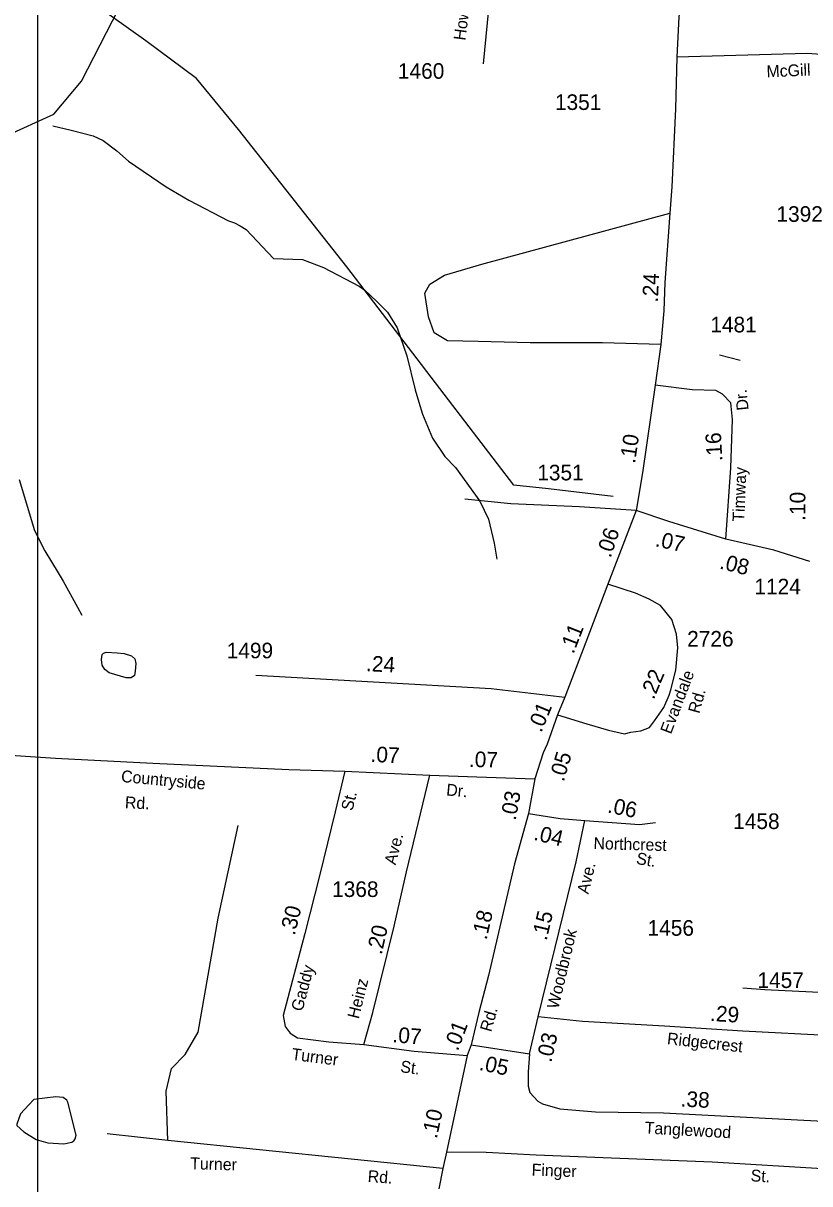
# Model space of a CAD drawing. Extents: x 1473865 to 1648260, y 639067 to 773536.
# Drawn here: x 1500545 to 1503696, y 644390 to 649038 of the extents above; entities that cross this region are included whole.
import ezdxf

# ---------------------------------------------------------------- set-up
doc = ezdxf.new("R2010")
doc.units = 0
for name, color, linetype in [('Exist Hydrographic Creek Single Shore', 7, 'Continuous'), ('Exist Hydrographic Misc Water Feature', 7, 'Continuous'), ('Exist Road Non-System Type 51', 7, 'Continuous'), ('Exist Road Non-System Type 51 Label', 7, 'Continuous'), ('Exist Road Secondary Mileage Hundredths English Label', 7, 'Continuous'), ('Exist Road Secondary Type 51 Attributed', 7, 'Continuous'), ('Exist Road Secondary Type 51 Label', 7, 'Continuous'), ('Exist Road Secondary Type 51 Number Label', 7, 'Continuous'), ('Exist Utilities Electrical Transmission Line', 7, 'Continuous'), ('Map Preparation Inset Cut Line', 7, 'Continuous')]:
    doc.layers.add(name, color=color, linetype=linetype)

msp = doc.modelspace()

# ---------------------------------------------------------------- linework, layer by layer
at = {"layer": 'Exist Hydrographic Creek Single Shore'}
msp.add_lwpolyline([(1500474.7, 648585), (1500667.6, 648673), (1500778.7, 648805.3), (1501002.7, 649244), (1501138.6, 649388.9), (1501358.6, 649588), (1501401.7, 649679.1), (1501439.6, 649927.8), (1501555.7, 650385), (1501665.7, 650973.6), (1501709.7, 651606.3), (1501753.7, 651740), (1501780.7, 651854.3), (1502063.7, 652344.2), (1502091.7, 652501.3), (1502263.7, 652790), (1502290.7, 652924), (1502572.8, 653358.1), (1502677.7, 653608.8), (1502704.7, 653765.8), (1502733.7, 654457.8), (1502591.7, 655435.6)], dxfattribs=at)
at = {"layer": 'Exist Hydrographic Misc Water Feature'}
for points in [[(1500664.4, 648626.8), (1500737.6, 648610.1), (1500825.2, 648586.5), (1500864.9, 648567.7), (1500920.1, 648526.7), (1500967.4, 648485.9), (1501117.5, 648383.1), (1501208.4, 648329.5), (1501367, 648246.5), (1501390.8, 648238.1), (1501414.5, 648225.7), (1501438.3, 648211.2), (1501548.2, 648095.2), (1501664.1, 648091), (1501747.5, 648059.5), (1501890.1, 647984.8), (1501913.8, 647968.4), (1501961, 647923.6), (1502004.3, 647880.8), (1502043.1, 647818.1), (1502081, 647705.4), (1502114.6, 647568.9), (1502129.6, 647520.6), (1502144.8, 647472.4), (1502185.1, 647375.7), (1502233.7, 647302.8), (1502276.9, 647258), (1502374.5, 647124.3), (1502409.1, 647051.7), (1502431.4, 646955.3), (1502442.2, 646891.2)], [(1500528.4, 647211), (1500590.7, 647005.9), (1500631.2, 646925.2), (1500685.6, 646836.2), (1500705, 646803.9), (1500763.1, 646698.8), (1500780.5, 646666.6)], [(1500921.9, 646516.8), (1500949.9, 646513.4), (1500978.9, 646504.4), (1500992.1, 646492.6), (1500996.3, 646474.1), (1500994.2, 646443.4), (1500990.3, 646425), (1500977, 646415.7), (1500957.9, 646415.7), (1500889.8, 646436), (1500871.6, 646449.4), (1500860.9, 646467.3), (1500858.2, 646489.6), (1500861.7, 646509.6), (1500866.8, 646514.5), (1500877.7, 646518.5), (1500921.9, 646516.8)], [(1504640.6, 644387.4), (1504601.3, 644428.2), (1504535.4, 644545.3), (1504371.7, 644776.2), (1504340.8, 644840.8), (1504321.9, 644897.1), (1504287.7, 644949.4), (1504183.1, 645079.6), (1504155.7, 645106.1), (1504114.2, 645136.9), (1504058.6, 645153.9), (1504034.6, 645156.3), (1503870.5, 645149.4), (1503514.9, 645166.1), (1503427, 645173.8)], [(1500534.5, 644670.5), (1500519.8, 644628.7), (1500519.7, 644622.8), (1500547.2, 644598.3), (1500596.7, 644567.4), (1500644.3, 644554.5), (1500708.3, 644549.3), (1500740.4, 644556.7), (1500748.5, 644562.5), (1500752.6, 644570.4), (1500756.9, 644584.4), (1500723.3, 644716.9), (1500719.5, 644725), (1500705.7, 644735.2), (1500675.7, 644737.8), (1500587.6, 644727.4), (1500567.1, 644705.8), (1500534.5, 644670.5)]]:
    msp.add_lwpolyline(points, dxfattribs=at)
at = {"layer": 'Exist Road Non-System Type 51'}
msp.add_line((1503333.5, 647710.1), (1503416.5, 647688.9), dxfattribs=at)
for points in [[(1503099.4, 647751.7), (1502865.6, 647757.4), (1502575.5, 647758.1), (1502367.7, 647763.3), (1502244.2, 647766.4), (1502191.7, 647797.2), (1502167.8, 647861.9), (1502154.2, 647957.3), (1502173.4, 647993.2), (1502232.5, 648028.9), (1502382.3, 648073.2), (1503135.5, 648277.6)], [(1503000.7, 647086.5), (1502773.3, 647101), (1502497.7, 647113.3), (1502313.9, 647132.2)], [(1501124.6, 644562.6), (1501117.7, 644760.9), (1501138.5, 644851.3), (1501194.1, 644907), (1501246.2, 644997.4), (1501326.2, 645453), (1501406.1, 645825.1)], [(1501124.6, 644562.6), (1500881.3, 644590.5)], [(1502225.6, 644450.6), (1501124.6, 644562.6)], [(1503948.1, 644442.9), (1503746.3, 644450), (1503304.7, 644476.9), (1502599.1, 644504.1), (1502399.4, 644515.2), (1502240.7, 644516.4)]]:
    msp.add_lwpolyline(points, dxfattribs=at)
at = {"layer": 'Exist Road Secondary Type 51 Attributed'}
for p, q in [((1503000.7, 647086.5), (1502886.2, 646791.1)), ((1501832.9, 646042.4), (1502174, 646025.8)), ((1502594.2, 646011.6), (1502568.7, 645873.1)), ((1502573.5, 644910.5), (1502607.2, 645059.1)), ((1502339.7, 644946.8), (1502323, 644903.1)), ((1502339.7, 644946.8), (1502573.5, 644910.5))]:
    msp.add_line(p, q, dxfattribs=at)
for points in [[(1502473.1, 649609.5), (1502419.2, 649205), (1502387, 648875.6)], [(1503225.1, 649533.7), (1503201.2, 649297.7), (1503171.1, 649063.7), (1503162.5, 648902.3)], [(1503162.5, 648902.3), (1503158.1, 648694.8), (1503143.2, 648383), (1503135.5, 648277.6), (1503115.2, 647999.5), (1503111.5, 647885.5), (1503099.4, 647751.7), (1503076.7, 647587.7)], [(1503919, 648900.2), (1503683.4, 648916.5), (1503162.5, 648902.3)], [(1496386.7, 648167.2), (1496473.7, 648122.2), (1497023.1, 647713.2), (1497320.6, 647499.4), (1497533.2, 647347.8), (1498098.2, 646927.3), (1498283.7, 646776.4), (1498673.3, 646505.7), (1498784, 646428), (1498873.1, 646368.4), (1499072.2, 646257.8), (1499227.9, 646205.1), (1499340.1, 646186.8), (1499456.8, 646170.8), (1499564.4, 646170.8), (1499765.3, 646155), (1499932.4, 646143.6), (1500675.1, 646094.9), (1501064.7, 646074.4), (1501609.5, 646048.9), (1501832.9, 646042.4)], [(1503076.7, 647587.7), (1503025.4, 647237.2), (1503000.7, 647086.5)], [(1503359.6, 646972.1), (1503379.9, 647256.8), (1503385.4, 647450.9), (1503379.9, 647517.5), (1503346.6, 647552.6), (1503318.9, 647567.4), (1503224.6, 647569.2), (1503076.7, 647587.7)], [(1503359.6, 646972.1), (1503131.3, 647042.4), (1503000.7, 647086.5)], [(1503696, 646881.6), (1503551.8, 646927.8), (1503359.6, 646972.1)], [(1502886.2, 646791.1), (1502798.8, 646558.7), (1502715.1, 646339.1)], [(1503139, 646368.1), (1503159.1, 646447.1), (1503166.6, 646536.9), (1503161.4, 646591.1), (1503142.4, 646649.3), (1503097.3, 646706), (1503051.9, 646730.8), (1502997.6, 646754.9), (1502886.2, 646791.1)], [(1501477.3, 646426.3), (1502419, 646373.4), (1502715.1, 646339.1)], [(1502685.5, 646268), (1502803, 646231.8), (1502889.1, 646206.7), (1502953.1, 646192.1), (1502979.1, 646198.1), (1503018.5, 646204.3), (1503053, 646216.7), (1503074, 646243.8), (1503111.4, 646296.9), (1503132.8, 646346.4), (1503139, 646368.1)], [(1502715.1, 646339.1), (1502685.5, 646268)], [(1502685.5, 646268), (1502643.6, 646150.5), (1502628.2, 646115.4), (1502594.2, 646011.6)], [(1501832.9, 646042.4), (1501794.8, 645879.9), (1501732.7, 645629), (1501672.9, 645391.9), (1501585.7, 645063.3), (1501595, 645019.2), (1501614.5, 644992.8), (1501644.1, 644974.4), (1501769.8, 644958.3), (1501909.7, 644948.1)], [(1501909.7, 644948.1), (1501945.7, 645075.4), (1502031.3, 645421.9), (1502080.9, 645639.2), (1502174, 646025.8)], [(1502174, 646025.8), (1502362.2, 646019.7), (1502594.2, 646011.6)], [(1502568.7, 645873.1), (1502512.8, 645671.7), (1502467, 645476.9), (1502408.1, 645223.8), (1502369.7, 645076.3), (1502339.7, 644946.8)], [(1502568.7, 645873.1), (1502696.1, 645852.5), (1502794.1, 645845.1)], [(1502607.2, 645059.1), (1502759.5, 645679.5), (1502794.1, 645845.1)], [(1502794.1, 645845.1), (1503014.2, 645828.6), (1503077.4, 645836.9)], [(1504125.3, 644984.8), (1503952.1, 644982), (1503789.8, 644982), (1503426.8, 645001.3), (1503113.2, 645020.6), (1502785.9, 645039.8), (1502607.2, 645059.1)], [(1502573.5, 644910.5), (1502567.8, 644838.7), (1502567.8, 644781.4), (1502574.6, 644755.1), (1502606, 644720.6), (1502625, 644710.4), (1502694.1, 644690.5), (1502837.9, 644678.4), (1503109.7, 644674.1), (1503775.2, 644639.5), (1503937.2, 644635), (1504017.4, 644655.8), (1504065.8, 644685.1), (1504100.4, 644724.4), (1504125.3, 644774.1), (1504125.3, 644984.8)], [(1501909.7, 644948.1), (1502111.2, 644920.6), (1502323, 644903.1)], [(1502323, 644903.1), (1502240.7, 644516.4), (1502225.6, 644450.6), (1502209.6, 644369.6)]]:
    msp.add_lwpolyline(points, dxfattribs=at)
at = {"layer": 'Exist Utilities Electrical Transmission Line'}
msp.add_lwpolyline([(1502908, 647142.7), (1502648.5, 647172.9), (1502510.8, 647187.3), (1502248.3, 647529.6), (1501841.1, 648062.4), (1501407.9, 648611.6), (1501239.2, 648816.4), (1501035.7, 648967.7), (1500559.2, 649307.7), (1500025.2, 649678.7), (1499742.5, 649881.3)], dxfattribs=at)
at = {"layer": 'Map Preparation Inset Cut Line'}
msp.add_lwpolyline([(1500603.9, 656021.6), (1510544.7, 656021.6), (1510544.7, 642848.3), (1500603.9, 642848.3)], close=True, dxfattribs=at)

# ---------------------------------------------------------------- texts
at = {"layer": 'Exist Road Non-System Type 51 Label'}
for s, rotation, p in [('Turner', 358.3361, (1501213.4, 644448.5)), ('Rd.', 355.7772, (1501923.8, 644397.5)), ('Finger', 357.7899, (1502580.8, 644423.2)), ('St.', 356.5126, (1503457.7, 644400))]:
    msp.add_text(s, height=47.5, rotation=rotation, dxfattribs=at).set_placement(p)
at = {"layer": 'Exist Road Secondary Mileage Hundredths English Label'}
for s, rotation, p in [('.24', 87.2649, (1503086.9, 647919.2)), ('.10', 81.6721, (1502995.5, 647272.4)), ('.16', 93.2034, (1503345.8, 647284.5)), ('.10', 89.6297, (1503677.2, 647044.8)), ('.06', 71.4586, (1502897.6, 646893.8)), ('.07', 347.7708, (1503073.5, 646943.7)), ('.08', 346.2051, (1503331, 646854.2)), ('.11', 68.6748, (1502749.1, 646509.2)), ('.24', 356.7896, (1501917.1, 646443.4)), ('.22', 67.3009, (1503070.5, 646326.2)), ('.01', 67.3757, (1502620, 646194.3)), ('.07', 357.1092, (1501935.1, 646080)), ('.07', 358.4481, (1502329.7, 646059.5)), ('.05', 73.5495, (1502709.9, 645997.6)), ('.03', 79.5582, (1502517.3, 645842.7)), ('.06', 348.7011, (1502882.5, 645877.3)), ('.04', 346.3484, (1502586.6, 645768.1)), ('.30', 76.0992, (1501632.4, 645382)), ('.18', 76.8977, (1502400.7, 645364.3)), ('.15', 76.6977, (1502641.2, 645361.3)), ('.20', 77.1405, (1501980.6, 645304.7)), ('.29', 356.4833, (1503294.9, 645042.2)), ('.07', 355.2818, (1502022.2, 644957.1)), ('.01', 69.0921, (1502285.6, 644918.7)), ('.03', 77.2155, (1502660.4, 644873.4)), ('.05', 348.2287, (1502368.1, 644846.3)), ('.38', 357.0213, (1503177, 644699.6)), ('.10', 77.9949, (1502201.8, 644568.1))]:
    msp.add_text(s, height=62.5, rotation=rotation, dxfattribs=at).set_placement(p)
at = {"layer": 'Exist Road Secondary Type 51 Label'}
for s, rotation, p in [('Howard', 82.5292, (1502315.8, 648966.8)), ('McGill', 2.3179, (1503523.2, 648820.9)), ('Dr.', 95.706, (1503450.9, 647489.3)), ('Timway', 87.6924, (1503433.2, 647040.9)), ('Evandale', 69.0573, (1503139.4, 646187.9)), ('Rd.', 74.268, (1503252.8, 646270.4)), ('Countryside', 354.7035, (1500935.7, 645999.5)), ('Dr.', 354.7035, (1502238.1, 645945.4)), ('Rd.', 357.1092, (1500951.6, 645894.2)), ('St.', 76.0992, (1501863.7, 645880.7)), ('Ave.', 75.5528, (1502036.6, 645664.4)), ('Northcrest', 358.4271, (1502828.9, 645730.4)), ('St.', 350.2476, (1502998.1, 645671.2)), ('Ave.', 76.6977, (1502808.9, 645547.7)), ('Woodbrook', 76.6977, (1502688.3, 645087.5)), ('Gaddy', 75.127, (1501663.1, 645077.6)), ('Heinz', 76.1168, (1501888.9, 645047.9)), ('Rd.', 74.0898, (1502419.2, 644995.4)), ('Ridgecrest', 353.6991, (1503122.3, 644949.2)), ('Turner', 352.6832, (1501617.9, 644886.7)), ('St.', 352.2374, (1502053.6, 644837.3)), ('Tanglewood', 356.8077, (1503033.6, 644591.4))]:
    msp.add_text(s, height=47.5, rotation=rotation, dxfattribs=at).set_placement(p)
at = {"layer": 'Exist Road Secondary Type 51 Number Label'}
for s, p in [('1460', (1502045.9, 648815.3)), ('1351', (1502674.8, 648690.4)), ('1392', (1503562.1, 648242.4)), ('1481', (1503297.2, 647799.6)), ('1351', (1502604.1, 647207)), ('1124', (1503473.7, 646750.5)), ('2726', (1503204.4, 646541.3)), ('1499', (1501360.2, 646494.4)), ('1458', (1503388.9, 645810.7)), ('1368', (1501782.3, 645538.5)), ('1456', (1503045.9, 645383.3)), ('1457', (1503485.9, 645174))]:
    msp.add_text(s, height=62.5, dxfattribs=at).set_placement(p)

doc.saveas('drawing.dxf')
